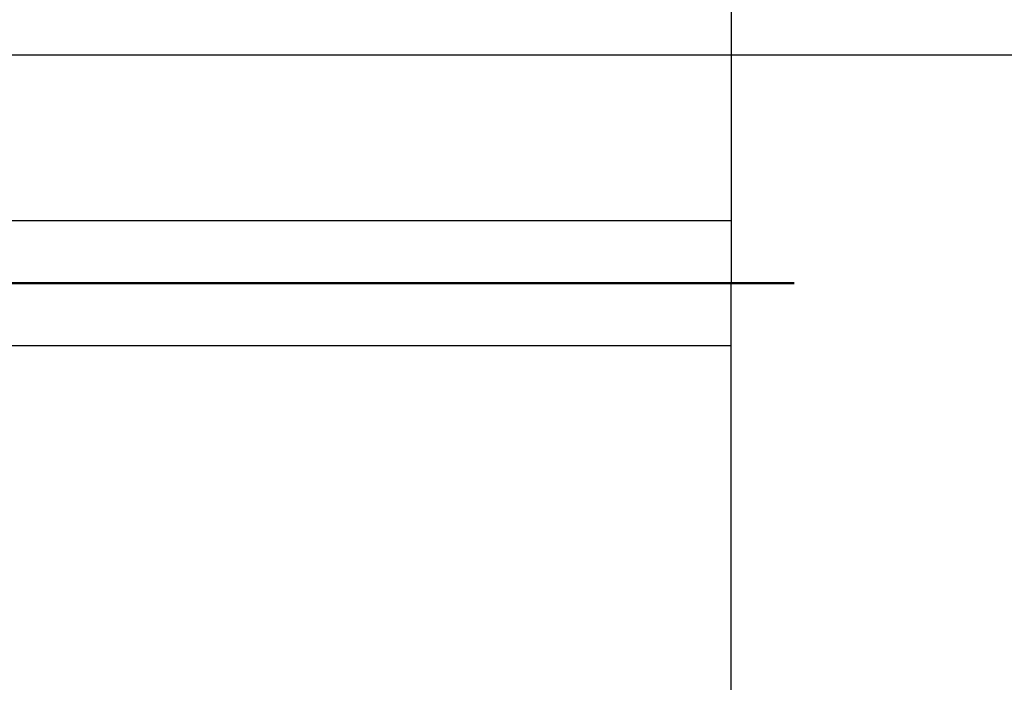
# Model space of a CAD drawing. Header units: millimetres. Extents: x -165365 to -33565, y 7406 to 103342.
# Tile 264 of 352: x -80324 to -79855, y 73097 to 73412. Entities that reach past the tile are written whole.
import ezdxf

# ---------------------------------------------------------------- set-up
doc = ezdxf.new("R2010")
doc.units = ezdxf.units.MM
doc.header["$MEASUREMENT"] = 0
doc.layers.add('FLUID-C6', color=7, linetype='Continuous')
doc.layers.add('Separators', color=7, linetype='Continuous')

# ---------------------------------------------------------------- blocks, each defined once
blk = doc.blocks.new('A$C67D5CFA7')
at = {"layer": 'Separators'}
blk.add_line((1794, 735.96), (1794, 2135.96), dxfattribs=at)
blk = doc.blocks.new('A$C67D5CFBA')
at = {"layer": 'Separators'}
blk.add_line((1794, 735.96), (1794, 2135.96), dxfattribs=at)

msp = doc.modelspace()

# ---------------------------------------------------------------- linework, layer by layer
at = {"layer": 'FLUID-C6', "linetype": 'ByBlock', "extrusion": (1, 0, -1.83697e-16)}
msp.add_line((-79985.29119, 78056.54071, 3549.93637), (-79985.29119, 73286.54071, 3549.93637), dxfattribs=at)
at = {"layer": 'FLUID-C6', "linetype": 'Continuous', "extrusion": (1, 0, -1.83697e-16)}
for p, q in [((-80985.29119, 73316.54071, 3549.93637), (-79985.29119, 73316.54071, 3549.93637)), ((-81015.29119, 73286.54071, 3549.93637), (-79955.29119, 73286.54071, 3549.93637))]:
    msp.add_line(p, q, dxfattribs=at)
at = {"layer": 'FLUID-C6', "linetype": 'Continuous'}
for p, q in [((-79955.29119, 73286.78074, 3549.93637), (-81015.29119, 73286.78074, 3549.93637)), ((-79985.29119, 73256.78074, 3549.93637), (-80985.29119, 73256.78074, 3549.93637))]:
    msp.add_line(p, q, dxfattribs=at)
at = {"layer": 'FLUID-C6', "linetype": 'ByBlock'}
msp.add_line((-79985.29119, 72419.78074, 3549.93637), (-79985.29119, 73286.78074, 3549.93637), dxfattribs=at)

# ---------------------------------------------------------------- block references
at = {"rotation": 90}
for name in ['A$C67D5CFA7', 'A$C67D5CFBA']:
    msp.add_blockref(name, (-78879.33119, 71601.08966), dxfattribs=at)

doc.saveas('drawing.dxf')
